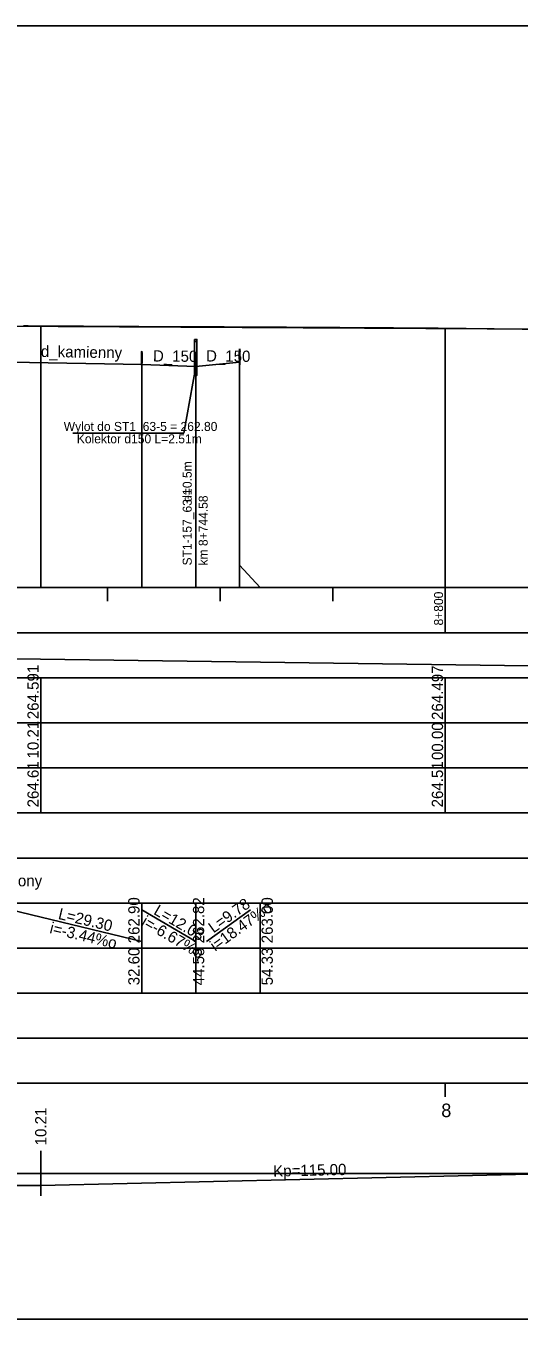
# Model space of a CAD drawing. Extents: x 6445630 to 6518227, y 5499240 to 5511716.
# Drawn here: x 6452738.1 to 6452847.6, y 5507729 to 5508016 of the extents above; entities that cross this region are included whole.
import ezdxf

# ---------------------------------------------------------------- set-up
doc = ezdxf.new("R2010")
doc.units = 0
for name, color, linetype in [('TOR_PROF-drenaze', 7, 'Continuous'), ('TOR_PROF-drenokolektory', 7, 'Continuous'), ('TOR_PROF-obiekty+opisy', 7, 'Continuous'), ('TOR_PROF-opisy glowne', 7, 'Continuous'), ('TOR_PROF-opisy pomocnicze', 7, 'Continuous'), ('TOR_PROF-studnie i osadniki', 7, 'Continuous'), ('TOR_PROF-tabelka-geometria T1', 7, 'Continuous'), ('TOR_PROF-tabelka-kilometracja', 7, 'Continuous'), ('TOR_PROF-tabelka-odleglosci T1', 7, 'Continuous'), ('TOR_PROF-tabelka-pochylenia proj T1', 7, 'Continuous'), ('TOR_PROF-tabelka-rodzaj rowu T1', 7, 'Continuous'), ('TOR_PROF-tabelka-rodzaj rurociagow T1', 7, 'Continuous'), ('TOR_PROF-tabelka-rowyT1', 7, 'Continuous'), ('TOR_PROF-tabelka-rurociagi T1', 7, 'Continuous'), ('TOR_PROF-tabelka-rzedne istn T1', 7, 'Continuous'), ('TOR_PROF-tabelka-rzedne proj T1', 7, 'Continuous'), ('TOR_PROF-tabelka-warstwa ochronna T1', 7, 'Continuous'), ('TOR_PROF-tor istniejacy T2', 7, 'Continuous'), ('TOR_PROF-tor projektowany', 7, 'Continuous'), ('TOR_PROF-uklad odniesienia', 7, 'Continuous'), ('TOR_PROF-warstwa ochronna', 7, 'Continuous'), ('TOR_PS_ODW-drenaze', 7, 'Continuous'), ('TOR_RAMKI-MASKA WYCIECIA', 7, 'Continuous')]:
    doc.layers.add(name, color=color, linetype=linetype)

msp = doc.modelspace()

# ---------------------------------------------------------------- linework, layer by layer
at = {"layer": 'TOR_PROF-drenaze'}
for points in [[(6452763.81, 5507940.79), (6452734.71, 5507941.29)], [(6452775.8, 5507940.39), (6452763.81, 5507940.79)], [(6452785.54, 5507941.29), (6452775.8, 5507940.39)]]:
    msp.add_lwpolyline(points, dxfattribs=at)
at = {"layer": 'TOR_PROF-drenokolektory'}
for points in [[(6452763.81, 5507940.79), (6452763.81, 5507896.29), (6452763.81, 5507891.29), (6452763.81, 5507891.29)], [(6452763.81, 5507940.79), (6452763.81, 5507896.29), (6452763.81, 5507891.29), (6452763.81, 5507891.29)], [(6452763.81, 5507940.79), (6452763.81, 5507896.29), (6452763.81, 5507891.29), (6452763.81, 5507891.29)], [(6452785.54, 5507941.29), (6452785.54, 5507896.29), (6452785.54, 5507891.29), (6452785.54, 5507891.29)], [(6452785.54, 5507941.29), (6452785.54, 5507896.29), (6452790.07, 5507891.29), (6452790.07, 5507891.29)], [(6452775.8, 5507940.39), (6452775.8, 5507896.29), (6452775.8, 5507891.29), (6452775.8, 5507891.29)], [(6452775.8, 5507940.39), (6452775.8, 5507896.29), (6452775.8, 5507891.29), (6452775.8, 5507891.29)]]:
    msp.add_lwpolyline(points, dxfattribs=at)
at = {"layer": 'TOR_PROF-obiekty+opisy'}
for p in [(6452775.8, 5507940.39), (6452748.5, 5507925.55)]:
    msp.add_line(p, (6452773.15, 5507925.55), dxfattribs=at)
at = {"layer": 'TOR_PROF-studnie i osadniki'}
for p, q in [((6452775.55, 5507946.39), (6452775.55, 5507938.39)), ((6452775.55, 5507946.39), (6452776.05, 5507946.39)), ((6452776.05, 5507946.39), (6452776.05, 5507938.39)), ((6452775.55, 5507938.39), (6452776.05, 5507938.39))]:
    msp.add_line(p, q, dxfattribs=at)
for points in [[(6452775.55, 5507946.39), (6452776.05, 5507946.39), (6452776.05, 5507945.89), (6452775.55, 5507945.89)], [(6452775.55, 5507938.89), (6452776.05, 5507938.89), (6452776.05, 5507938.39), (6452775.55, 5507938.39)]]:
    msp.add_lwpolyline(points, close=True, dxfattribs=at)
at = {"layer": 'TOR_PROF-tabelka-geometria T1'}
for points in [[(6452741.42, 5507756.29), (6452741.42, 5507766.29)], [(6452331.21, 5507758.62), (6452569.95, 5507758.62), (6452569.95, 5507758.62), (6452741.42, 5507758.62), (6452741.42, 5507758.62), (6452856.42, 5507761.29), (6452856.42, 5507761.29), (6454154.92, 5507761.29)], [(6452331.21, 5507761.29), (6454231.21, 5507761.29)]]:
    msp.add_lwpolyline(points, dxfattribs=at)
at = {"layer": 'TOR_PROF-tabelka-kilometracja'}
msp.add_lwpolyline([(6452831.21, 5507778.29), (6452831.21, 5507781.29)], dxfattribs=at)
at = {"layer": 'TOR_PROF-tabelka-odleglosci T1'}
msp.add_lwpolyline([(6452331.21, 5507851.29), (6454231.21, 5507851.29), (6454231.21, 5507861.29), (6452331.21, 5507861.29)], close=True, dxfattribs=at)
for points in [[(6452741.42, 5507851.29), (6452741.42, 5507861.29)], [(6452831.21, 5507851.29), (6452831.21, 5507861.29)]]:
    msp.add_lwpolyline(points, dxfattribs=at)
at = {"layer": 'TOR_PROF-tabelka-pochylenia proj T1'}
msp.add_lwpolyline([(6452331.21, 5507871.29), (6454231.21, 5507871.29), (6454231.21, 5507881.29), (6452331.21, 5507881.29)], close=True, dxfattribs=at)
msp.add_lwpolyline([(6452421.21, 5507879.79), (6452931.21, 5507872.79)], dxfattribs=at)
at = {"layer": 'TOR_PROF-tabelka-rodzaj rowu T1'}
for points in [[(6452331.21, 5507821.29), (6454231.21, 5507821.29), (6454231.21, 5507831.29), (6452331.21, 5507831.29)], [(6452331.21, 5507801.29), (6454231.21, 5507801.29), (6454231.21, 5507811.29), (6452331.21, 5507811.29)]]:
    msp.add_lwpolyline(points, close=True, dxfattribs=at)
for points in [[(6452763.81, 5507801.29), (6452763.81, 5507811.29)], [(6452775.8, 5507801.29), (6452775.8, 5507811.29)], [(6452790.07, 5507801.29), (6452790.07, 5507811.29)]]:
    msp.add_lwpolyline(points, dxfattribs=at)
at = {"layer": 'TOR_PROF-tabelka-rowyT1'}
msp.add_lwpolyline([(6452331.21, 5507831.29), (6454231.21, 5507831.29), (6454231.21, 5507841.29), (6452331.21, 5507841.29)], close=True, dxfattribs=at)
at = {"layer": 'TOR_PROF-tabelka-rurociagi T1'}
msp.add_lwpolyline([(6452331.21, 5507811.29), (6454231.21, 5507811.29), (6454231.21, 5507821.29), (6452331.21, 5507821.29)], close=True, dxfattribs=at)
for points in [[(6452763.81, 5507811.29), (6452763.81, 5507821.29)], [(6452775.8, 5507811.29), (6452775.8, 5507821.29)], [(6452790.07, 5507811.29), (6452790.07, 5507821.29)], [(6452734.71, 5507819.79), (6452763.81, 5507812.79)], [(6452763.81, 5507819.79), (6452775.8, 5507812.79)], [(6452778.17, 5507812.79), (6452787.92, 5507819.79)]]:
    msp.add_lwpolyline(points, dxfattribs=at)
at = {"layer": 'TOR_PROF-tabelka-rzedne istn T1'}
msp.add_lwpolyline([(6452331.21, 5507841.29), (6454231.21, 5507841.29), (6454231.21, 5507851.29), (6452331.21, 5507851.29)], close=True, dxfattribs=at)
for points in [[(6452741.42, 5507841.29), (6452741.42, 5507851.29)], [(6452831.21, 5507841.29), (6452831.21, 5507851.29)]]:
    msp.add_lwpolyline(points, dxfattribs=at)
at = {"layer": 'TOR_PROF-tabelka-rzedne proj T1'}
msp.add_lwpolyline([(6452331.21, 5507861.29), (6454231.21, 5507861.29), (6454231.21, 5507871.29), (6452331.21, 5507871.29)], close=True, dxfattribs=at)
for points in [[(6452741.42, 5507861.29), (6452741.42, 5507871.29)], [(6452831.21, 5507861.29), (6452831.21, 5507871.29)]]:
    msp.add_lwpolyline(points, dxfattribs=at)
at = {"layer": 'TOR_PROF-tabelka-warstwa ochronna T1'}
msp.add_lwpolyline([(6452331.21, 5507791.29), (6454231.21, 5507791.29), (6454231.21, 5507801.29), (6452331.21, 5507801.29)], close=True, dxfattribs=at)
at = {"layer": 'TOR_PROF-tor istniejacy T2'}
msp.add_lwpolyline([(6452737.58, 5507949.36), (6452738.61, 5507949.36), (6452739.63, 5507949.35), (6452740.66, 5507949.34), (6452741.68, 5507949.34), (6452742.71, 5507949.33), (6452743.73, 5507949.32), (6452744.75, 5507949.32), (6452745.78, 5507949.31), (6452746.8, 5507949.3), (6452747.83, 5507949.3), (6452748.85, 5507949.29), (6452749.88, 5507949.29), (6452750.9, 5507949.28), (6452751.92, 5507949.27), (6452752.95, 5507949.27), (6452753.97, 5507949.26), (6452755, 5507949.25), (6452756.02, 5507949.25), (6452757.04, 5507949.24), (6452758.07, 5507949.24), (6452759.09, 5507949.23), (6452760.11, 5507949.22), (6452761.14, 5507949.22), (6452762.16, 5507949.21), (6452763.19, 5507949.21), (6452764.21, 5507949.2), (6452765.23, 5507949.2), (6452766.26, 5507949.19), (6452768.23, 5507949.18), (6452770.21, 5507949.18), (6452772.19, 5507949.17), (6452774.17, 5507949.16), (6452776.15, 5507949.16), (6452778.12, 5507949.15), (6452780.1, 5507949.14), (6452782.08, 5507949.13), (6452784.06, 5507949.12), (6452786.04, 5507949.11), (6452788.02, 5507949.1), (6452790, 5507949.09), (6452791.98, 5507949.08), (6452793.95, 5507949.07), (6452795.93, 5507949.06), (6452797.91, 5507949.05), (6452799.89, 5507949.04), (6452801.87, 5507949.03), (6452803.85, 5507949.02), (6452805.83, 5507949.01), (6452807.81, 5507948.99), (6452809.79, 5507948.98), (6452811.77, 5507948.97), (6452813.75, 5507948.96), (6452815.73, 5507948.94), (6452817.71, 5507948.93), (6452819.69, 5507948.91), (6452821.67, 5507948.9), (6452823.65, 5507948.89), (6452825.63, 5507948.87), (6452827.61, 5507948.86), (6452829.59, 5507948.84), (6452879.39, 5507948.29)], dxfattribs=at)
at = {"layer": 'TOR_PROF-tor projektowany'}
for p in [(6452421.21, 5507950.92), (6452457.66, 5507950.73)]:
    msp.add_line(p, (6452931.21, 5507948.25), dxfattribs=at)
for points in [[(6452741.42, 5507949.24), (6452741.42, 5507896.29), (6452741.42, 5507891.29), (6452741.42, 5507891.29)], [(6452741.42, 5507949.24), (6452741.42, 5507896.29), (6452741.42, 5507891.29), (6452741.42, 5507891.29)], [(6452831.21, 5507948.77), (6452831.21, 5507896.29), (6452831.21, 5507891.29), (6452831.21, 5507891.29)], [(6452831.21, 5507948.77), (6452831.21, 5507896.29), (6452831.21, 5507891.29), (6452831.21, 5507891.29)]]:
    msp.add_lwpolyline(points, dxfattribs=at)
at = {"layer": 'TOR_PROF-uklad odniesienia'}
for p, q in [((6452331.21, 5507891.29), (6454231.21, 5507891.29)), ((6452756.21, 5507888.29), (6452756.21, 5507891.29)), ((6452781.21, 5507888.29), (6452781.21, 5507891.29)), ((6452806.21, 5507888.29), (6452806.21, 5507891.29)), ((6452831.21, 5507881.29), (6452831.21, 5507891.29))]:
    msp.add_line(p, q, dxfattribs=at)
at = {"layer": 'TOR_PROF-warstwa ochronna'}
msp.add_lwpolyline([(6452331.21, 5507781.29), (6454231.21, 5507781.29), (6454231.21, 5507791.29), (6452331.21, 5507791.29)], close=True, dxfattribs=at)
at = {"layer": 'TOR_PS_ODW-drenaze'}
for p, q in [((6452763.81, 5507940.79), (6452763.81, 5507919.91)), ((6452785.54, 5507941.29), (6452785.54, 5507920.41)), ((6452775.8, 5507940.39), (6452775.8, 5507919.51))]:
    msp.add_line(p, q, dxfattribs=at)
for centre, major_axis in [((6452763.81, 5507942.29), (0, 1.5)), ((6452775.8, 5507941.89), (0, 1.5)), ((6452785.54, 5507942.79), (0, 1.5)), ((6452763.81, 5507940.79), (0, -0.6)), ((6452775.8, 5507940.39), (0, -0.6)), ((6452785.54, 5507941.29), (0, -0.6))]:
    msp.add_ellipse(centre, major_axis=major_axis, ratio=0.05, dxfattribs=at)
at = {"layer": 'TOR_RAMKI-MASKA WYCIECIA'}
msp.add_lwpolyline([(6452262.13, 5507728.96), (6454262.13, 5507728.96), (6454262.13, 5508015.96), (6452262.13, 5508015.96)], close=True, dxfattribs=at)

# ---------------------------------------------------------------- texts
at = {"layer": 'TOR_PROF-drenaze'}
for s, rotation, p in [('d_kamienny', 359.0156, (6452741.4, 5507942.49)), ('D_150', 359.3792, (6452766.28, 5507941.48)), ('D_150', 359.3792, (6452778.07, 5507941.48))]:
    msp.add_text(s, height=2.5, rotation=rotation, dxfattribs=at).set_placement(p)
at = {"layer": 'TOR_PROF-opisy glowne'}
for s, p in [('Wylot do ST1_63-5 = 262.80', (6452746.48, 5507926.06)), ('Kolektor d150 L=2.51m', (6452749.39, 5507923.32))]:
    msp.add_text(s, height=2, dxfattribs=at).set_placement(p)
for s, p in [('d=0.5m', (6452774.9, 5507910.33)), ('ST1-157_63-1', (6452774.9, 5507896.21)), ('km 8+744.58', (6452778.45, 5507896.21))]:
    msp.add_text(s, height=2, rotation=90, dxfattribs=at).set_placement(p)
at = {"layer": 'TOR_PROF-opisy pomocnicze'}
msp.add_text('10.21', height=2.5, rotation=90, dxfattribs=at).set_placement((6452742.63, 5507767.52))
at = {"layer": 'TOR_PROF-tabelka-geometria T1'}
msp.add_text('Kp=115.00', height=2.5, rotation=1.3284, dxfattribs=at).set_placement((6452793.01, 5507760.57))
at = {"layer": 'TOR_PROF-tabelka-kilometracja'}
msp.add_text('8', height=3, dxfattribs=at).set_placement((6452830.32, 5507773.79))
at = {"layer": 'TOR_PROF-tabelka-odleglosci T1'}
for s, p in [('10.21', (6452740.92, 5507853.37)), ('00.00', (6452830.71, 5507853.03))]:
    msp.add_text(s, height=2.5, rotation=90, dxfattribs=at).set_placement(p)
at = {"layer": 'TOR_PROF-tabelka-rodzaj rurociagow T1'}
for s, p in [('32.60', (6452763.31, 5507803.04)), ('44.58', (6452777.67, 5507803.03)), ('54.33', (6452792.91, 5507803.03))]:
    msp.add_text(s, height=2.5, rotation=90, dxfattribs=at).set_placement(p)
at = {"layer": 'TOR_PROF-tabelka-rowyT1'}
msp.add_text('rów szczelny umocniony', height=2.5, rotation=0.087, dxfattribs=at).set_placement((6452705.46, 5507824.96))
at = {"layer": 'TOR_PROF-tabelka-rurociagi T1'}
for s, rotation, p in [('L=29.30', 346.4734, (6452745.1, 5507817.8)), ('262.90', 90, (6452763.31, 5507812.36)), ('L=12.03', 329.7182, (6452766.26, 5507818.94)), ('262.82', 90, (6452777.67, 5507812.36)), ('L=9.78', 35.6934, (6452779.73, 5507814.52)), ('i=18.47%o', 35.6934, (6452780.1, 5507810.48)), ('263.00', 90, (6452792.91, 5507812.36)), ('i=-3.44%o', 346.4734, (6452743.21, 5507814.66)), ('i=-6.67%o', 329.7182, (6452763.54, 5507816.47))]:
    msp.add_text(s, height=2.5, rotation=rotation, dxfattribs=at).set_placement(p)
at = {"layer": 'TOR_PROF-tabelka-rzedne istn T1'}
for s, p in [('264.61', (6452740.92, 5507842.52)), ('264.51', (6452830.71, 5507842.52))]:
    msp.add_text(s, height=2.5, rotation=90, dxfattribs=at).set_placement(p)
at = {"layer": 'TOR_PROF-tabelka-rzedne proj T1'}
for s, p in [('264.591', (6452740.92, 5507862.09)), ('264.497', (6452830.71, 5507861.93))]:
    msp.add_text(s, height=2.5, rotation=90, dxfattribs=at).set_placement(p)
at = {"layer": 'TOR_PROF-uklad odniesienia'}
msp.add_text('8+800', height=2, rotation=90, dxfattribs=at).set_placement((6452830.71, 5507882.89))

doc.saveas('drawing.dxf')
